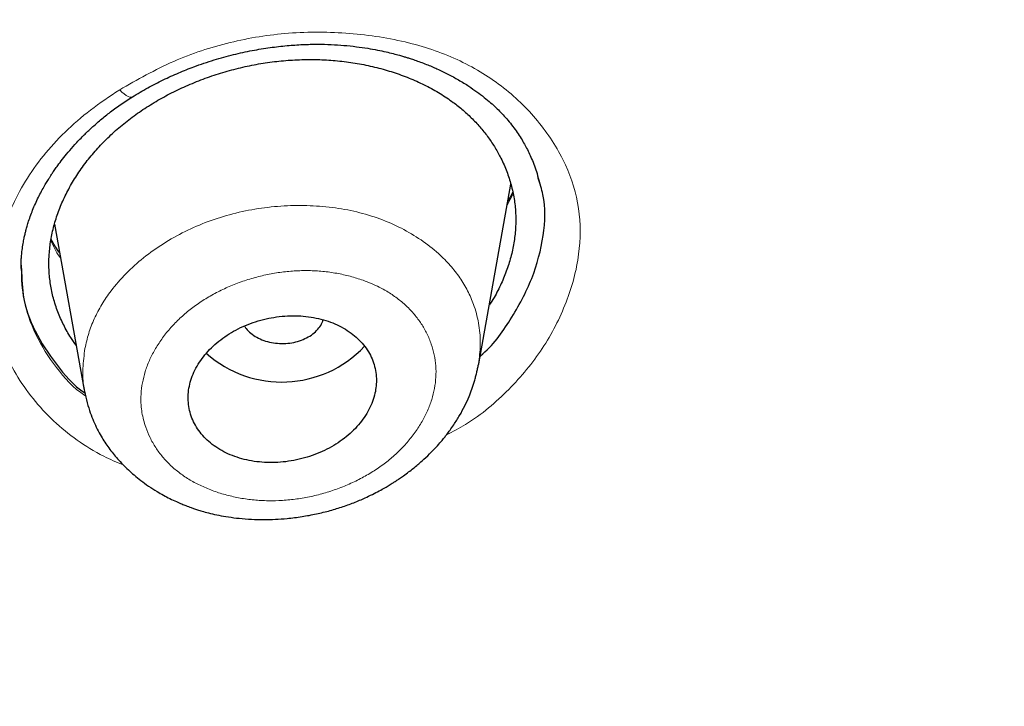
# Model space of a CAD drawing. Header units: millimetres. Extents: x 8 to 1023, y 12 to 832.
# Tile 780 of 968: x 665.73 to 675.14, y 781.02 to 787.58. Entities that reach past the tile are written whole.
import ezdxf

# ---------------------------------------------------------------- set-up
doc = ezdxf.new("R2010")
doc.units = ezdxf.units.MM

msp = doc.modelspace()

# ---------------------------------------------------------------- linework, layer by layer
at = {"color": 7, "linetype": 'Continuous', "lineweight": 30}
for p, q in [((670.118, 784.2893), (670.4245, 786.0063)), ((666.0613, 785.6257), (666.3442, 784.0401)), ((670.114, 784.2898), (670.1133, 784.2832)), ((666.3513, 784.0284), (666.3483, 784.041))]:
    msp.add_line(p, q, dxfattribs=at)
at = {"color": 8, "linetype": 'Continuous', "lineweight": 0}
msp.add_line((670.4445, 785.9155), (670.3889, 785.807), dxfattribs=at)
at = {"color": 8, "linetype": 'Continuous', "lineweight": 0, "flags": 128}
msp.add_lwpolyline([(666.6841, 786.9097), (666.706, 786.8881), (666.7269, 786.8699), (666.7463, 786.8557), (666.7641, 786.8456), (666.7798, 786.8398), (666.7933, 786.8383), (666.8042, 786.8413), (666.8057, 786.8422)], dxfattribs=at)
at = {"color": 7, "linetype": 'Continuous', "lineweight": 30}
msp.add_arc((668.2337, 785.206), 1.0893, 228.41042, 316.60727, dxfattribs=at)
for points, knots in [([(638.967, 820.409), (639.8247, 820.4012), (641.5402, 820.3856), (644.1084, 820.2599), (646.6668, 820.0603), (649.2108, 819.78), (651.7358, 819.4216), (654.237, 818.9853), (656.8472, 818.4433), (659.5552, 817.7808), (662.3461, 816.9821), (665.0768, 816.0819), (667.7409, 815.0835), (670.3318, 813.9898), (672.7239, 812.8604), (674.9244, 811.7126), (676.9423, 810.5616), (678.8893, 809.3489), (680.7616, 808.0765), (682.5549, 806.7462), (684.2661, 805.3611), (685.8927, 803.924), (687.4318, 802.4377), (688.8809, 800.9052), (690.2373, 799.3293), (691.4985, 797.7128), (692.6617, 796.0585), (693.7243, 794.3695), (694.7367, 792.5529), (695.6762, 790.6065), (696.5184, 788.5296), (697.2148, 786.4249), (697.7642, 784.2977), (698.1649, 782.1534), (698.4035, 780.0999), (698.5028, 778.1438), (698.4845, 776.2893), (698.3541, 774.4372), (698.1125, 772.5909), (697.7609, 770.7538), (697.2999, 768.9292), (696.7308, 767.1206), (696.0542, 765.3313), (695.2712, 763.5647), (694.3828, 761.8242), (693.3898, 760.1134), (692.2942, 758.4354), (691.0988, 756.7932), (689.7346, 755.1005), (688.1849, 753.3686), (686.4332, 751.6113), (684.5619, 749.919), (682.5727, 748.2985), (680.4789, 746.7468), (678.9941, 745.7797), (678.2516, 745.2961)], [0, 0, 0, 0, 0.017859, 0.035717, 0.053574, 0.07143, 0.089287, 0.107143, 0.125, 0.145832, 0.166666, 0.1875, 0.208333, 0.229166, 0.249999, 0.267856, 0.285713, 0.303571, 0.321429, 0.339287, 0.357144, 0.375001, 0.392858, 0.410715, 0.428572, 0.446429, 0.464286, 0.482143, 0.500002, 0.520835, 0.541668, 0.562501, 0.583334, 0.604167, 0.624999, 0.642856, 0.660713, 0.678571, 0.696428, 0.714286, 0.732144, 0.750003, 0.76786, 0.785718, 0.803575, 0.821433, 0.839289, 0.857146, 0.875003, 0.895835, 0.916668, 0.9375, 0.958333, 0.979167, 1, 1, 1, 1]), ([(638.9669, 735.1093), (639.5741, 735.1132), (640.7872, 735.1212), (642.6033, 735.1855), (644.4132, 735.2881), (646.2167, 735.4326), (648.0136, 735.618), (649.8008, 735.8441), (651.5251, 736.1027), (653.1843, 736.3893), (654.7797, 736.7), (656.3607, 737.0433), (657.9272, 737.4192), (659.4791, 737.8275), (661.0664, 738.2825), (662.6833, 738.7869), (664.3237, 739.3436), (665.9352, 739.936), (667.5176, 740.5639), (669.071, 741.2272), (670.5972, 741.9265), (672.0528, 742.6406), (673.438, 743.3652), (674.7518, 744.0952), (676.0342, 744.8514), (677.2852, 745.6336), (678.5049, 746.4417), (679.7272, 747.2994), (680.9466, 748.2081), (682.1572, 749.1691), (683.3247, 750.1568), (684.4491, 751.1711), (685.5307, 752.2119), (686.5711, 753.281), (687.5404, 754.3457), (688.4398, 755.401), (689.2691, 756.4403), (690.0543, 757.4936), (690.7955, 758.561), (691.4929, 759.6424), (692.1651, 760.7694), (692.8074, 761.9423), (693.4141, 763.1614), (693.9672, 764.3936), (694.4669, 765.6393), (694.9133, 766.8984), (695.3067, 768.1722), (695.6369, 769.422), (695.9074, 770.6432), (696.122, 771.8304), (696.2885, 773.0191), (696.4071, 774.2093), (696.4775, 775.4011), (696.5007, 776.6284), (696.4716, 777.8901), (696.3847, 779.1849), (696.241, 780.4781), (696.0404, 781.77), (695.7828, 783.0608), (695.4687, 784.3489), (695.1098, 785.5949), (694.7123, 786.795), (694.2818, 787.9477), (693.8065, 789.0885), (693.2862, 790.2175), (692.721, 791.3347), (692.12, 792.4232), (691.486, 793.4831), (690.8218, 794.5142), (690.1176, 795.5324), (689.3734, 796.5377), (688.5892, 797.5301), (687.7648, 798.5097), (686.9035, 799.4729), (685.9943, 800.4319), (685.0379, 801.3832), (684.0312, 802.3266), (682.9885, 803.2477), (681.9097, 804.1464), (680.7947, 805.0227), (679.6619, 805.8628), (678.5139, 806.6673), (677.353, 807.4369), (676.1613, 808.184), (674.9387, 808.9086), (673.6852, 809.6107), (672.4006, 810.2901), (671.0911, 810.9437), (669.7405, 811.5799), (668.3513, 812.1954), (666.9196, 812.7898), (665.4662, 813.3538), (663.991, 813.8872), (662.4941, 814.3899), (661.0007, 814.8538), (659.5133, 815.2803), (658.034, 815.6707), (656.5384, 816.0319), (655.0267, 816.3638), (653.4988, 816.6662), (651.9548, 816.9393), (650.3993, 817.1822), (648.8124, 817.398), (647.1984, 817.5843), (645.5571, 817.7391), (643.9131, 817.8598), (642.2666, 817.9454), (640.6176, 817.999), (639.5173, 818.0057), (638.967, 818.009)], [0, 0, 0, 0, 0.010081, 0.020137, 0.030179, 0.040216, 0.050257, 0.060311, 0.070335, 0.079491, 0.088633, 0.097767, 0.1069, 0.116039, 0.125192, 0.135253, 0.145282, 0.155288, 0.16528, 0.175267, 0.185259, 0.195301, 0.204496, 0.213673, 0.222839, 0.232002, 0.241168, 0.250345, 0.260322, 0.270285, 0.280246, 0.290212, 0.300194, 0.310203, 0.320293, 0.329526, 0.338727, 0.347904, 0.357065, 0.366218, 0.375372, 0.385323, 0.395264, 0.405207, 0.415162, 0.425139, 0.435149, 0.445226, 0.454443, 0.463632, 0.472801, 0.481959, 0.491116, 0.500279, 0.510233, 0.520184, 0.530144, 0.540125, 0.550137, 0.560192, 0.570258, 0.579448, 0.588609, 0.59775, 0.60688, 0.616007, 0.625139, 0.633867, 0.642594, 0.651329, 0.660077, 0.668845, 0.677642, 0.686473, 0.695244, 0.704395, 0.713529, 0.722653, 0.731774, 0.740899, 0.750037, 0.758756, 0.767483, 0.776222, 0.78498, 0.793764, 0.802579, 0.811433, 0.820208, 0.829363, 0.838502, 0.847632, 0.856762, 0.865897, 0.875044, 0.883755, 0.89247, 0.901196, 0.909939, 0.918704, 0.927499, 0.936329, 0.945126, 0.954305, 0.963462, 0.972602, 0.981734, 0.990864, 1, 1, 1, 1]), ([(581.9344, 776.4658), (581.9417, 776.9682), (581.9563, 777.9719), (582.0748, 779.4742), (582.2643, 780.971), (582.5315, 782.4625), (582.8748, 783.9485), (583.2854, 785.3979), (583.7577, 786.808), (584.2865, 788.1768), (584.881, 789.5321), (585.5415, 790.8741), (586.2788, 792.2228), (587.0954, 793.5745), (587.9949, 794.9249), (588.9637, 796.2519), (590.002, 797.5557), (591.1094, 798.8353), (592.2601, 800.0637), (593.4466, 801.2389), (594.6629, 802.3598), (595.9322, 803.4494), (597.2548, 804.5076), (598.6514, 805.5495), (600.1229, 806.572), (601.6703, 807.5709), (603.2704, 808.53), (604.9233, 809.4489), (606.6267, 810.3263), (608.3413, 811.1437), (610.0592, 811.9016), (611.7753, 812.6011), (613.524, 813.2572), (615.3055, 813.8698), (617.1472, 814.4473), (619.0488, 814.9862), (621.0102, 815.4824), (623.001, 815.9275), (625.0213, 816.3212), (627.0676, 816.6628), (629.0917, 816.9462), (631.0845, 817.1735), (633.0404, 817.3471), (634.9992, 817.4716), (636.9608, 817.5467), (638.9678, 817.573), (641.0178, 817.5469), (643.1077, 817.4647), (645.192, 817.3268), (647.2706, 817.1334), (649.3408, 816.8849), (651.357, 816.5887), (653.3135, 816.2491), (655.2076, 815.8702), (657.078, 815.4453), (658.9249, 814.9745), (660.7911, 814.4459), (662.6718, 813.8567), (664.5614, 813.2037), (666.4144, 812.5015), (668.2308, 811.7504), (670.0107, 810.9505), (671.717, 810.1207), (673.3471, 809.2661), (674.8988, 808.392), (676.4036, 807.4821), (677.8617, 806.5366), (679.3047, 805.5336), (680.727, 804.4721), (682.1223, 803.3507), (683.4583, 802.1938), (684.7352, 801.0016), (685.954, 799.7735), (687.0903, 798.5363), (688.1446, 797.2954), (689.1166, 796.0569), (690.0266, 794.7973), (690.8747, 793.5164), (691.6758, 792.1899), (692.4246, 790.8187), (693.1154, 789.4035), (693.7335, 787.971), (694.2791, 786.5213), (694.7529, 785.052), (695.1466, 783.5945), (695.4625, 782.1538), (695.704, 780.7367), (695.8751, 779.3164), (695.9822, 777.8926), (695.9954, 776.9419), (696.002, 776.4662)], [0, 0, 0, 0, 0.011674, 0.023319, 0.034953, 0.046594, 0.058259, 0.069953, 0.080961, 0.091959, 0.102962, 0.113984, 0.125039, 0.136637, 0.148231, 0.159838, 0.171475, 0.183157, 0.194877, 0.205905, 0.216918, 0.22793, 0.238954, 0.250002, 0.261585, 0.273174, 0.284784, 0.296429, 0.308126, 0.319837, 0.330846, 0.341843, 0.352841, 0.363852, 0.374887, 0.386465, 0.398061, 0.409688, 0.421363, 0.433098, 0.444853, 0.455881, 0.466873, 0.477842, 0.4888, 0.499758, 0.511447, 0.523122, 0.534797, 0.546486, 0.558206, 0.569931, 0.580933, 0.591898, 0.602839, 0.613767, 0.624694, 0.636409, 0.648098, 0.659775, 0.671455, 0.683154, 0.694888, 0.705917, 0.716904, 0.727863, 0.738806, 0.749745, 0.761427, 0.773085, 0.784734, 0.79639, 0.808067, 0.819807, 0.830858, 0.841874, 0.852868, 0.863854, 0.874847, 0.886477, 0.898088, 0.909698, 0.921323, 0.932981, 0.944738, 0.955821, 0.966873, 0.97791, 0.988948, 1, 1, 1, 1]), ([(666.8056, 786.8422), (666.8541, 786.8714), (666.9495, 786.9289), (667.0978, 787.0049), (667.2456, 787.072), (667.4075, 787.1363), (667.5825, 787.1953), (667.7689, 787.2467), (667.9482, 787.2858), (668.1191, 787.314), (668.2807, 787.3326), (668.4324, 787.3428), (668.5736, 787.3459), (668.7041, 787.343), (668.8279, 787.3351), (668.944, 787.3229), (669.0514, 787.3074), (669.1456, 787.2903), (669.227, 787.273), (669.2965, 787.2561), (669.3519, 787.2413), (669.395, 787.2289), (669.4292, 787.2186), (669.4652, 787.2072), (669.5086, 787.1927), (669.5606, 787.1742), (669.6321, 787.1469), (669.7207, 787.1095), (669.8237, 787.0601), (669.9258, 787.0045), (670.0179, 786.9476), (670.0994, 786.8914), (670.1684, 786.8387), (670.2289, 786.7878), (670.2808, 786.7403), (670.3279, 786.6935), (670.3739, 786.6439), (670.42, 786.5894), (670.4638, 786.532), (670.5037, 786.4742), (670.5379, 786.419), (670.5685, 786.3648), (670.5966, 786.3096), (670.6247, 786.2477), (670.651, 786.1803), (670.676, 786.1051), (670.6891, 786.0525), (670.6961, 786.0247)], [0, 0, 0, 0, 0.034462, 0.067802, 0.100032, 0.131153, 0.170919, 0.208708, 0.244518, 0.278347, 0.310201, 0.340087, 0.368017, 0.394003, 0.418055, 0.442687, 0.464877, 0.484628, 0.501945, 0.516982, 0.529837, 0.538408, 0.545634, 0.552812, 0.56277, 0.575329, 0.588811, 0.61326, 0.639445, 0.666292, 0.693531, 0.715607, 0.737157, 0.756664, 0.774095, 0.789969, 0.807332, 0.826694, 0.846499, 0.86507, 0.882702, 0.898126, 0.914491, 0.931939, 0.951828, 0.974512, 1, 1, 1, 1]), ([(666.0089, 785.3194), (666.0126, 785.3646), (666.02, 785.4556), (666.049, 785.5924), (666.0904, 785.7285), (666.145, 785.8628), (666.2127, 785.9947), (666.2924, 786.1235), (666.3837, 786.2481), (666.4857, 786.3667), (666.5983, 786.4794), (666.7213, 786.586), (666.8534, 786.6857), (666.9938, 786.7778), (667.1419, 786.8619), (667.2976, 786.9378), (667.46, 787.0052), (667.6271, 787.0637), (667.7969, 787.1121), (667.9684, 787.1501), (668.1415, 787.1776), (668.3155, 787.1946), (668.4891, 787.2012), (668.6612, 787.1968), (668.831, 787.1815), (668.9986, 787.1554), (669.162, 787.1188), (669.3198, 787.0724), (669.4705, 787.0161), (669.6139, 786.9502), (669.7488, 786.875), (669.8667, 786.7959), (669.969, 786.7145), (670.0576, 786.632), (670.1386, 786.5442), (670.2115, 786.4517), (670.2757, 786.3553), (670.3348, 786.2484), (670.3866, 786.1306), (670.4284, 786.0015), (670.4569, 785.8693), (670.4713, 785.7349), (670.4713, 785.5991), (670.4573, 785.4629), (670.4297, 785.3267), (670.3885, 785.1913), (670.3332, 785.0569), (670.2765, 784.9431), (670.2337, 784.8756), (670.2183, 784.8514)], [0, 0, 0, 0, 0.021783, 0.043762, 0.06585, 0.08775, 0.10968, 0.131964, 0.153945, 0.175756, 0.197532, 0.219409, 0.241337, 0.263143, 0.284958, 0.306915, 0.329144, 0.351401, 0.373368, 0.395176, 0.416959, 0.438849, 0.460721, 0.482491, 0.504299, 0.526281, 0.548572, 0.570523, 0.592403, 0.614456, 0.636437, 0.658257, 0.676365, 0.694619, 0.713104, 0.73142, 0.749684, 0.767972, 0.789961, 0.811921, 0.833981, 0.855904, 0.877715, 0.899603, 0.921386, 0.943205, 0.965195, 0.98749, 1, 1, 1, 1]), ([(665.7413, 785.2004), (665.7413, 785.2065), (665.7412, 785.2199), (665.7414, 785.248), (665.7428, 785.2838), (665.7459, 785.3276), (665.7516, 785.3808), (665.7596, 785.4354), (665.7692, 785.4865), (665.7784, 785.5287), (665.788, 785.5675), (665.7994, 785.6088), (665.821, 785.6785), (665.8567, 785.7753), (665.9026, 785.8756), (665.9424, 785.9515), (665.9698, 786.0001), (665.9915, 786.0363), (666.0084, 786.0635), (666.0232, 786.0867), (666.0416, 786.1147), (666.0649, 786.1488), (666.0965, 786.1931), (666.1382, 786.2484), (666.1925, 786.3153), (666.2581, 786.3901), (666.3306, 786.4658), (666.4088, 786.5409), (666.4916, 786.6142), (666.5851, 786.6898), (666.6898, 786.7673), (666.7662, 786.8167), (666.8056, 786.8422)], [0, 0, 0, 0, 0.014328, 0.031994, 0.053145, 0.077869, 0.105069, 0.13876, 0.166376, 0.187915, 0.207426, 0.230305, 0.256593, 0.324604, 0.39428, 0.427015, 0.454989, 0.478185, 0.489802, 0.502365, 0.51859, 0.538482, 0.562046, 0.596672, 0.637051, 0.683187, 0.735081, 0.780737, 0.830065, 0.883056, 0.939702, 1, 1, 1, 1]), ([(670.1314, 784.3648), (670.1317, 784.365), (670.2545, 784.4648), (670.4312, 784.7167), (670.6407, 785.1036), (670.7451, 785.5096), (670.7612, 785.8379), (670.7018, 786.0128), (670.6841, 786.0649)], [0, 0, 0, 0, 0.000464, 0.222141, 0.453944, 0.685264, 0.906398, 1, 1, 1, 1]), ([(670.4414, 785.9303), (670.4408, 785.9291), (670.4304, 785.9083), (670.4157, 785.8814), (670.4002, 785.8558), (670.3965, 785.8496)], [0, 0, 0, 0, 0.044044, 0.77089, 1, 1, 1, 1]), ([(666.1109, 785.3479), (666.1081, 785.3517), (666.0909, 785.3752), (666.0643, 785.4186), (666.04, 785.4588), (666.0291, 785.4807), (666.0284, 785.4821)], [0, 0, 0, 0, 0.086915, 0.538839, 0.97048, 1, 1, 1, 1]), ([(666.2678, 784.4682), (666.2504, 784.4921), (666.2054, 784.5542), (666.1467, 784.6614), (666.0906, 784.7872), (666.0484, 784.9168), (666.0205, 785.0487), (666.0058, 785.183), (666.0079, 785.2738), (666.0089, 785.3194)], [0, 0, 0, 0, 0.095214, 0.247052, 0.399883, 0.55063, 0.700246, 0.84971, 1, 1, 1, 1]), ([(665.742, 785.2347), (665.744, 785.1354), (665.7485, 784.9175), (665.8646, 784.5936), (666.0709, 784.2859), (666.2381, 784.0855), (666.3524, 784.0108), (666.3532, 784.0102)], [0, 0, 0, 0, 0.213799, 0.469426, 0.735567, 0.997938, 1, 1, 1, 1]), ([(669.1249, 784.0095), (669.1293, 784.0331), (669.138, 784.0802), (669.1397, 784.1531), (669.1317, 784.2272), (669.1124, 784.3014), (669.0824, 784.3727), (669.0416, 784.4401), (668.9909, 784.5026), (668.9307, 784.5598), (668.8615, 784.6106), (668.7843, 784.6544), (668.6999, 784.6908), (668.6093, 784.7188), (668.5138, 784.7384), (668.4146, 784.7492), (668.313, 784.7507), (668.2103, 784.7432), (668.1081, 784.7268), (668.0076, 784.7015), (667.9102, 784.6678), (667.8171, 784.6263), (667.7299, 784.5774), (667.6492, 784.5219), (667.5761, 784.4606), (667.5119, 784.3941), (667.4568, 784.3236), (667.4114, 784.2498), (667.3767, 784.1736), (667.3526, 784.0961), (667.3393, 784.0181), (667.3373, 783.9404), (667.3463, 783.8641), (667.3662, 783.79), (667.3972, 783.719), (667.4385, 783.652), (667.4897, 783.5896), (667.5507, 783.533), (667.6204, 783.4826), (667.698, 783.4391), (667.7829, 783.4035), (667.8738, 783.3759), (667.9695, 783.3568), (668.069, 783.3468), (668.1708, 783.3457), (668.2734, 783.3537), (668.3756, 783.3708), (668.476, 783.3966), (668.5731, 783.4307), (668.6657, 783.4729), (668.7527, 783.5222), (668.833, 783.5781), (668.9055, 783.64), (668.9694, 783.7069), (669.0244, 783.7781), (669.0689, 783.853), (669.1039, 783.9304), (669.1179, 783.9831), (669.1249, 784.0095)], [0, 0, 0, 0, 0.016024, 0.032049, 0.049619, 0.067244, 0.084813, 0.102457, 0.120157, 0.137801, 0.155623, 0.173504, 0.191327, 0.209355, 0.227442, 0.245472, 0.26364, 0.281868, 0.300037, 0.318216, 0.336454, 0.354634, 0.372692, 0.390807, 0.408866, 0.426727, 0.444644, 0.462505, 0.480179, 0.497908, 0.515581, 0.533157, 0.550787, 0.568361, 0.585969, 0.603632, 0.621239, 0.638998, 0.656815, 0.674575, 0.692541, 0.710567, 0.728534, 0.746671, 0.764866, 0.783004, 0.801195, 0.819445, 0.837637, 0.855745, 0.87391, 0.892018, 0.909993, 0.928024, 0.945998, 0.96398, 0.982019, 1, 1, 1, 1]), ([(668.4385, 784.5231), (668.4604, 784.5335), (668.5041, 784.5543), (668.5577, 784.5964), (668.5986, 784.6446), (668.6224, 784.6839), (668.627, 784.7069), (668.6279, 784.7114)], [0, 0, 0, 0, 0.235928, 0.471947, 0.707966, 0.943895, 1, 1, 1, 1]), ([(667.8777, 784.6517), (667.8822, 784.6439), (667.8968, 784.6187), (667.9366, 784.5817), (667.9936, 784.5428), (668.0606, 784.5127), (668.1343, 784.4924), (668.2123, 784.4834), (668.2909, 784.4856), (668.3682, 784.4977), (668.4151, 784.5147), (668.4385, 784.5231)], [0, 0, 0, 0, 0.053093, 0.171433, 0.289819, 0.408206, 0.526546, 0.644887, 0.763273, 0.881659, 1, 1, 1, 1]), ([(666.3492, 784.0281), (666.3569, 783.9908), (666.3716, 783.9192), (666.4019, 783.8237), (666.4325, 783.7439), (666.4676, 783.6685), (666.5042, 783.6013), (666.5416, 783.5411), (666.5801, 783.4856), (666.6205, 783.4329), (666.6648, 783.3804), (666.7131, 783.3283), (666.766, 783.2766), (666.8237, 783.2253), (666.8878, 783.1737), (666.9607, 783.121), (667.0334, 783.0743), (667.1018, 783.0349), (667.1634, 783.0026), (667.2221, 782.9746), (667.2728, 782.9525), (667.3113, 782.937), (667.3412, 782.9255), (667.3689, 782.9154), (667.4011, 782.9043), (667.4401, 782.8916), (667.4908, 782.8765), (667.5551, 782.8596), (667.6347, 782.842), (667.7266, 782.8259), (667.8306, 782.8127), (667.9428, 782.8041), (668.0581, 782.8012), (668.172, 782.8039), (668.2951, 782.8126), (668.4261, 782.8289), (668.5637, 782.8544), (668.6947, 782.8865), (668.8187, 782.9244), (668.9355, 782.9674), (669.0347, 783.0103), (669.1155, 783.0496), (669.177, 783.0821), (669.2277, 783.1108), (669.2641, 783.1326), (669.289, 783.148), (669.3076, 783.1598), (669.3304, 783.1745), (669.3616, 783.1953), (669.4016, 783.2232), (669.4464, 783.2562), (669.5057, 783.3024), (669.5731, 783.3595), (669.6451, 783.4269), (669.7059, 783.4898), (669.7525, 783.5423), (669.7866, 783.5834), (669.8147, 783.6189), (669.8452, 783.6596), (669.8869, 783.7192), (669.9352, 783.7963), (669.9845, 783.888), (670.0224, 783.9718), (670.0527, 784.0506), (670.0728, 784.1129), (670.0871, 784.1647), (670.0973, 784.2048), (670.1063, 784.2441), (670.1113, 784.2705), (670.1137, 784.2834)], [0, 0, 0, 0, 0.022681, 0.043553, 0.062901, 0.080852, 0.097107, 0.111303, 0.125251, 0.139369, 0.15287, 0.168172, 0.183741, 0.198691, 0.215742, 0.234891, 0.254682, 0.268711, 0.282872, 0.296551, 0.307556, 0.315714, 0.321122, 0.326522, 0.333301, 0.341453, 0.35097, 0.36478, 0.380734, 0.398843, 0.419105, 0.441258, 0.463304, 0.484825, 0.505819, 0.532986, 0.559216, 0.584518, 0.608908, 0.632402, 0.654986, 0.670425, 0.683748, 0.694956, 0.704049, 0.708294, 0.71189, 0.716767, 0.723983, 0.733543, 0.745025, 0.756375, 0.777456, 0.796988, 0.814791, 0.829665, 0.839127, 0.847039, 0.856986, 0.869809, 0.891205, 0.912406, 0.93303, 0.949334, 0.967228, 0.976377, 0.984803, 0.992625, 1, 1, 1, 1])]:
    msp.add_open_spline(points, degree=3, knots=knots, dxfattribs=at)
at = {"color": 8, "linetype": 'Continuous', "lineweight": 0}
for points, knots in [([(582.4355, 776.5294), (582.4486, 777.1996), (582.4748, 778.5362), (582.6871, 780.5319), (583.0247, 782.5111), (583.4983, 784.4739), (584.1041, 786.4204), (584.8444, 788.35), (585.7179, 790.2565), (586.719, 792.1292), (587.8437, 793.9579), (589.0881, 795.7383), (590.4517, 797.4712), (591.9335, 799.1573), (593.5329, 800.7957), (595.2458, 802.3792), (597.0627, 803.8985), (598.975, 805.3462), (600.9779, 806.7204), (603.0711, 808.0214), (605.2548, 809.2491), (607.5272, 810.4028), (609.8805, 811.4776), (612.3011, 812.4672), (614.7773, 813.3667), (617.3045, 814.175), (619.8835, 814.8924), (622.5152, 815.5191), (625.1962, 816.0541), (627.9146, 816.4946), (630.6544, 816.8384), (633.4043, 817.0845), (636.1614, 817.2325), (638.9256, 817.2828), (641.6971, 817.2351), (644.4719, 817.0881), (647.2375, 816.8426), (649.9778, 816.5004), (652.682, 816.0644), (655.3475, 815.5353), (657.9749, 814.9122), (660.5649, 814.1946), (663.111, 813.3824), (665.6004, 812.4799), (668.0188, 811.4928), (670.3589, 810.4255), (672.6212, 809.28), (674.8052, 808.0557), (676.9096, 806.7511), (678.9281, 805.3689), (680.8502, 803.9159), (682.6653, 802.4001), (684.3691, 800.8269), (685.9625, 799.198), (687.4462, 797.5141), (688.8187, 795.7742), (690.0744, 793.9822), (691.206, 792.1479), (692.2065, 790.2813), (693.0754, 788.3881), (693.8132, 786.4684), (694.4216, 784.522), (694.9003, 782.5499), (695.2428, 780.5555), (695.4601, 778.5462), (695.4873, 777.2021), (695.501, 776.5298)], [0, 0, 0, 0, 0.015712, 0.031331, 0.046897, 0.062447, 0.078018, 0.093647, 0.109364, 0.125068, 0.140678, 0.156238, 0.171786, 0.187361, 0.20301, 0.218729, 0.234412, 0.250011, 0.265566, 0.281113, 0.296691, 0.312337, 0.328056, 0.343741, 0.359332, 0.374883, 0.390432, 0.406015, 0.421689, 0.437408, 0.453066, 0.468652, 0.484201, 0.499753, 0.515345, 0.531016, 0.546736, 0.5624, 0.57798, 0.593531, 0.609088, 0.62469, 0.640388, 0.656108, 0.671748, 0.687324, 0.702876, 0.718439, 0.734052, 0.749753, 0.765462, 0.781092, 0.796672, 0.812229, 0.827796, 0.843417, 0.85913, 0.874841, 0.89046, 0.906024, 0.921572, 0.937142, 0.95278, 0.96849, 0.98424, 1, 1, 1, 1]), ([(695.2778, 776.3324), (695.2705, 776.8303), (695.2558, 777.8255), (695.1367, 779.3161), (694.9465, 780.803), (694.6781, 782.2866), (694.3342, 783.7635), (693.9248, 785.2003), (693.4564, 786.5931), (692.934, 787.9416), (692.3479, 789.2746), (691.6978, 790.5923), (690.9712, 791.9176), (690.1647, 793.2479), (689.2744, 794.5802), (688.3147, 795.8906), (687.2855, 797.1791), (686.1883, 798.4438), (685.0502, 799.6568), (683.8794, 800.8153), (682.6816, 801.9186), (681.4332, 802.9899), (680.1342, 804.0292), (678.758, 805.0555), (677.303, 806.0658), (675.7672, 807.0563), (674.1789, 808.007), (672.5381, 808.9177), (670.8506, 809.7851), (669.1573, 810.5906), (667.4665, 811.3349), (665.7798, 812.0213), (664.0612, 812.6652), (662.3108, 813.2665), (660.4948, 813.8355), (658.614, 814.3683), (656.6693, 814.8605), (654.6979, 815.3013), (652.6998, 815.6905), (650.6796, 816.0272), (648.6839, 816.3055), (646.7205, 816.5281), (644.792, 816.6978), (642.8585, 816.8192), (640.92, 816.8921), (638.9389, 816.917), (636.9186, 816.8907), (634.8625, 816.8093), (632.812, 816.6733), (630.767, 816.4829), (628.7266, 816.238), (626.7341, 815.9453), (624.7952, 815.6088), (622.9164, 815.2326), (621.0613, 814.8107), (619.2297, 814.343), (617.3862, 813.8197), (615.5351, 813.2387), (613.6815, 812.5974), (611.8635, 811.9081), (610.081, 811.171), (608.3305, 810.3849), (606.6471, 809.5668), (605.0339, 808.7216), (603.4966, 807.856), (602.0058, 806.9547), (600.5615, 806.0179), (599.1352, 805.0261), (597.7319, 803.9782), (596.3574, 802.8728), (595.0406, 801.732), (593.7814, 800.5559), (592.5788, 799.3438), (591.457, 798.1227), (590.4164, 796.8984), (589.4574, 795.6772), (588.5603, 794.4359), (587.7247, 793.1744), (586.9328, 791.8628), (586.19, 790.5024), (585.5025, 789.0943), (584.8884, 787.6711), (584.3474, 786.2328), (583.8798, 784.7799), (583.4936, 783.3437), (583.1849, 781.9281), (582.9494, 780.536), (582.7824, 779.139), (582.6779, 777.7371), (582.6651, 776.8007), (582.6587, 776.3319)], [0, 0, 0, 0, 0.011718, 0.023422, 0.035131, 0.046861, 0.058633, 0.070374, 0.081376, 0.092351, 0.103314, 0.114278, 0.125258, 0.136845, 0.148439, 0.160058, 0.171716, 0.183431, 0.19516, 0.206169, 0.21715, 0.228117, 0.239082, 0.250059, 0.261698, 0.273343, 0.285009, 0.296711, 0.308463, 0.320158, 0.331114, 0.342058, 0.353001, 0.363957, 0.374937, 0.386579, 0.398224, 0.409886, 0.42158, 0.43332, 0.445046, 0.456045, 0.467022, 0.477988, 0.488955, 0.499937, 0.511584, 0.523217, 0.534851, 0.5465, 0.558178, 0.569924, 0.580979, 0.591996, 0.602988, 0.613967, 0.624945, 0.636586, 0.648202, 0.659808, 0.671417, 0.683046, 0.69478, 0.705845, 0.716869, 0.727865, 0.738844, 0.74982, 0.761474, 0.77311, 0.784742, 0.796386, 0.808059, 0.819799, 0.830845, 0.841849, 0.852823, 0.863782, 0.874741, 0.886479, 0.898182, 0.909866, 0.921548, 0.933247, 0.944959, 0.955973, 0.966969, 0.977962, 0.988967, 1, 1, 1, 1]), ([(666.6841, 786.9097), (666.8526, 787.0058), (667.1817, 787.1934), (667.735, 787.3757), (668.3072, 787.4668), (668.8869, 787.4616), (669.4453, 787.3761), (669.9494, 787.2002), (670.3758, 786.9365), (670.7137, 786.5958), (670.9616, 786.206), (671.0912, 785.7794), (671.0917, 785.3305), (670.9677, 784.8757), (670.7456, 784.4352), (670.4164, 784.04), (670.0945, 783.7614), (669.8683, 783.6409), (669.8054, 783.6073)], [0, 0, 0, 0, 0.067073, 0.130967, 0.194538, 0.260674, 0.327698, 0.391418, 0.454818, 0.520921, 0.587636, 0.651267, 0.714819, 0.78131, 0.847945, 0.911689, 0.97543, 1, 1, 1, 1]), ([(666.7178, 783.3246), (666.6545, 783.351), (666.4961, 783.417), (666.2718, 783.5583), (666.0445, 783.7425), (665.8494, 783.9554), (665.6881, 784.1871), (665.5683, 784.4327), (665.4936, 784.6874), (665.4643, 784.9511), (665.4801, 785.2234), (665.5403, 785.5002), (665.6389, 785.7738), (665.7753, 786.0357), (665.9482, 786.2811), (666.1578, 786.5095), (666.402, 786.7226), (666.5892, 786.8467), (666.6841, 786.9097)], [0, 0, 0, 0, 0.041556, 0.10396, 0.167283, 0.232559, 0.298548, 0.36236, 0.425015, 0.487591, 0.551167, 0.616775, 0.682641, 0.746389, 0.808982, 0.871439, 0.934784, 1, 1, 1, 1]), ([(666.352, 784.4377), (666.3627, 784.4854), (666.384, 784.5808), (666.4387, 784.7215), (666.5101, 784.8583), (666.6093, 785.0042), (666.7408, 785.1554), (666.9089, 785.3065), (667.0983, 785.4414), (667.3059, 785.5581), (667.5286, 785.6544), (667.764, 785.7278), (668.0079, 785.7774), (668.2562, 785.8035), (668.504, 785.8059), (668.747, 785.7846), (668.9806, 785.7393), (669.2009, 785.6691), (669.4051, 785.576), (669.5906, 785.4621), (669.7406, 785.3406), (669.8585, 785.218), (669.9489, 785.0993), (670.022, 784.9731), (670.0829, 784.826), (670.1235, 784.6575), (670.1382, 784.4725), (670.1219, 784.3494), (670.114, 784.2898)], [0, 0, 0, 0, 0.031644, 0.063246, 0.094802, 0.126311, 0.168253, 0.210148, 0.251958, 0.293631, 0.335136, 0.376611, 0.4183, 0.460125, 0.501944, 0.543611, 0.585013, 0.626313, 0.667882, 0.709655, 0.751527, 0.782942, 0.814332, 0.845698, 0.877052, 0.918853, 0.960671, 1, 1, 1, 1]), ([(666.1198, 785.298), (666.1155, 785.3038), (666.0771, 785.3562), (666.0495, 785.4139), (666.025, 785.4653)], [0, 0, 0, 0, 0.110066, 1, 1, 1, 1]), ([(665.7482, 785.2017), (665.7514, 785.1047), (665.7585, 784.8863), (665.8703, 784.5634), (666.0699, 784.2532), (666.2412, 784.0572), (666.3571, 783.9835), (666.3596, 783.9819)], [0, 0, 0, 0, 0.208951, 0.470271, 0.732598, 0.994247, 1, 1, 1, 1]), ([(666.9012, 784.1086), (666.8958, 784.0727), (666.885, 784.0011), (666.8865, 783.9059), (666.8962, 783.8237), (666.911, 783.7535), (666.9351, 783.6733), (666.9721, 783.5846), (667.0262, 783.4898), (667.0919, 783.4007), (667.1695, 783.3186), (667.2579, 783.2444), (667.3567, 783.1784), (667.4655, 783.1211), (667.5829, 783.073), (667.7069, 783.0344), (667.8355, 783.0059), (667.9681, 782.9879), (668.1036, 782.9804), (668.2407, 782.9833), (668.3782, 782.9971), (668.5157, 783.0216), (668.6516, 783.0565), (668.7841, 783.1007), (668.9111, 783.1539), (669.032, 783.2157), (669.1459, 783.2857), (669.2517, 783.3631), (669.348, 783.4475), (669.4348, 783.5388), (669.5112, 783.6361), (669.5766, 783.7376), (669.6295, 783.8419), (669.6693, 783.9482), (669.696, 784.0559), (669.7093, 784.1638), (669.7085, 784.2709), (669.6936, 784.3767), (669.6648, 784.4803), (669.6234, 784.5802), (669.5695, 784.6748), (669.5034, 784.7633), (669.4258, 784.845), (669.3375, 784.9193), (669.2498, 784.9777), (669.1667, 785.0231), (669.0908, 785.0583), (668.9984, 785.0944), (668.8881, 785.1287), (668.7591, 785.1571), (668.6264, 785.1755), (668.4907, 785.1832), (668.3538, 785.1801), (668.2163, 785.1664), (668.0792, 785.1419), (667.9435, 785.1071), (667.8112, 785.0629), (667.6842, 785.0098), (667.5634, 784.948), (667.4495, 784.878), (667.3437, 784.8006), (667.2472, 784.7161), (667.1604, 784.6249), (667.084, 784.5277), (667.0186, 784.4264), (666.9659, 784.3223), (666.9252, 784.2162), (666.9092, 784.1445), (666.9012, 784.1086)], [0, 0, 0, 0, 0.0155411, 0.0310411, 0.0414351, 0.0519311, 0.0625757, 0.0781932, 0.0938518, 0.1096086, 0.1250557, 0.1406205, 0.1561104, 0.1716874, 0.1875111, 0.2032851, 0.2188636, 0.2343946, 0.2500274, 0.2655597, 0.2810499, 0.2966533, 0.3125215, 0.3282708, 0.3438422, 0.3593789, 0.3750247, 0.3905499, 0.4060299, 0.4216186, 0.4374667, 0.4533119, 0.4689396, 0.4844981, 0.5001375, 0.5157116, 0.5312134, 0.546804, 0.5626419, 0.5784187, 0.5939923, 0.6095152, 0.6251411, 0.6406036, 0.6560542, 0.6664322, 0.676926, 0.687582, 0.703198, 0.7188664, 0.7345747, 0.7500522, 0.765631, 0.7811279, 0.7966965, 0.8124881, 0.8282518, 0.8438246, 0.8593494, 0.8749704, 0.8905289, 0.9060226, 0.9216046, 0.9374252, 0.9532536, 0.9688602, 0.9843925, 1, 1, 1, 1]), ([(666.3483, 784.041), (666.347, 784.0462), (666.3306, 784.1129), (666.3275, 784.2464), (666.3439, 784.3739), (666.352, 784.4377)], [0, 0, 0, 0, 0.040629, 0.51988, 1, 1, 1, 1])]:
    msp.add_open_spline(points, degree=3, knots=knots, dxfattribs=at)

doc.saveas('drawing.dxf')
